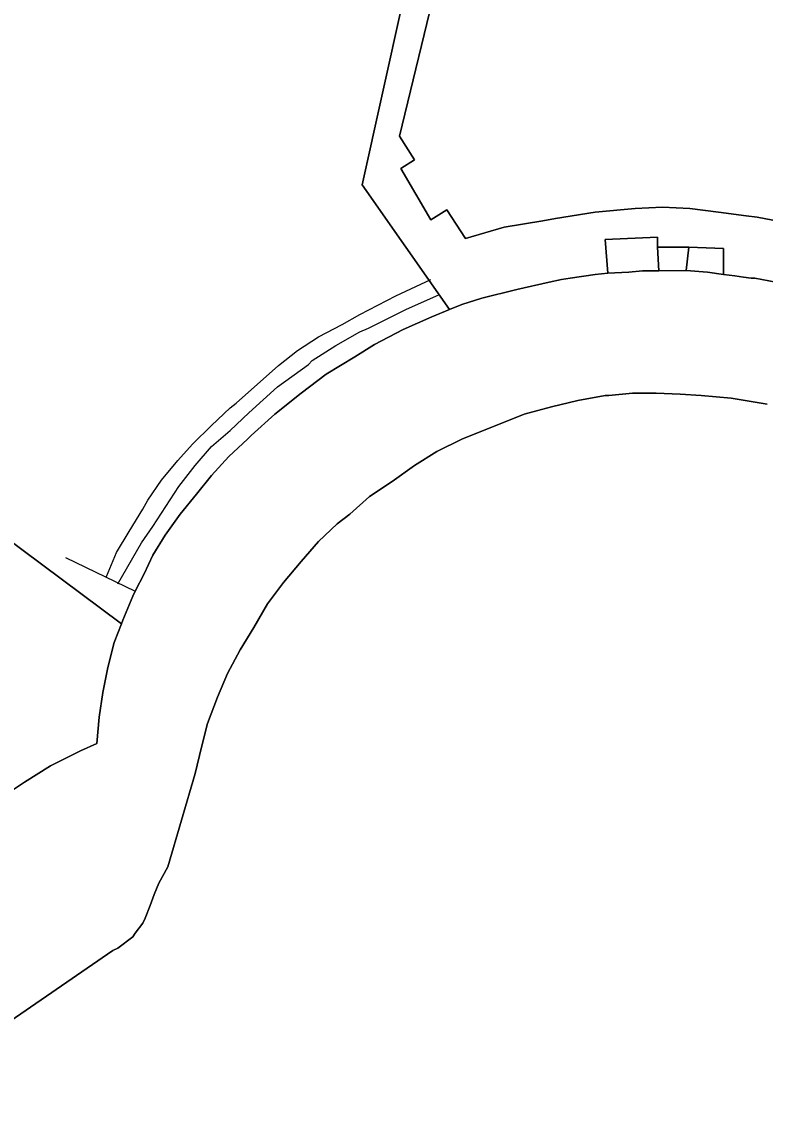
# Model space of a CAD drawing. Extents: x 529240 to 530363, y 179600 to 180767.
# Drawn here: x 529918.65 to 529948.46, y 180277.86 to 180321.73 of the extents above; entities that cross this region are included whole.
import ezdxf

# ---------------------------------------------------------------- set-up
doc = ezdxf.new("R2010")
doc.units = 0
for name, color, linetype in [('Building', 7, 'Continuous'), ('General surface', 7, 'Continuous'), ('Natural environment', 7, 'Continuous'), ('Path', 7, 'Continuous'), ('Road Or Track', 7, 'Continuous'), ('Unclassified', 7, 'Continuous')]:
    doc.layers.add(name, color=color, linetype=linetype)

msp = doc.modelspace()

# ---------------------------------------------------------------- linework, layer by layer
at = {"layer": 'Building'}
for points in [[(529939.95, 180342.5), (529933.8, 180317.15), (529934.4, 180316.2), (529933.85, 180315.85), (529935.05, 180313.8), (529935.7, 180314.2), (529936.45, 180313.05), (529938, 180313.5), (529939.55, 180313.75), (529940.05, 180313.85), (529941.65, 180314.1), (529943.25, 180314.25), (529944.35, 180314.3), (529945.45, 180314.25), (529946.6, 180314.1), (529947.7, 180313.95), (529948.15, 180313.9), (529949.75, 180313.6), (529951.3, 180313.25), (529952.65, 180312.85), (529953.3, 180311.6), (529954.25, 180312.25), (529966.25, 180320.75), (529967.25, 180321.95)], [(529939.95, 180342.5), (529933.8, 180317.15), (529934.4, 180316.2), (529933.85, 180315.85), (529935.05, 180313.8), (529935.7, 180314.2), (529936.45, 180313.05), (529938, 180313.5), (529939.55, 180313.75), (529940.05, 180313.85), (529941.65, 180314.1), (529943.25, 180314.25), (529944.35, 180314.3), (529945.45, 180314.25), (529946.6, 180314.1), (529947.7, 180313.95), (529948.15, 180313.9), (529949.75, 180313.6), (529951.3, 180313.25), (529952.65, 180312.85), (529953.3, 180311.6)]]:
    msp.add_lwpolyline(points, dxfattribs=at)
at = {"layer": 'General surface'}
for points in [[(529949.75, 180313.6), (529948.15, 180313.9), (529947.7, 180313.95), (529946.6, 180314.1), (529945.45, 180314.25), (529944.35, 180314.3), (529943.25, 180314.25), (529941.65, 180314.1), (529940.05, 180313.85), (529939.55, 180313.75), (529938, 180313.5), (529936.45, 180313.05), (529935.7, 180314.2), (529935.05, 180313.8), (529933.85, 180315.85), (529934.4, 180316.2), (529933.8, 180317.15), (529939.95, 180342.5)], [(529906.8, 180309.4), (529922.65, 180297.6), (529922.7, 180297.75), (529923.1, 180298.7), (529923.2, 180298.9), (529923.55, 180299.6), (529923.9, 180300.35), (529924.4, 180301.15), (529925, 180302), (529925.65, 180302.8), (529926.25, 180303.55), (529926.95, 180304.3), (529927.7, 180305), (529927.85, 180305.15), (529928.8, 180306), (529929.85, 180306.85), (529930.85, 180307.6), (529932, 180308.3), (529932.8, 180308.8), (529933.95, 180309.4), (529935.1, 180309.9), (529935.8, 180310.2), (529932.3, 180315.2), (529935.54, 180329.79)], [(529935.54, 180329.79), (529932.3, 180315.2), (529935.8, 180310.2), (529936.3, 180310.4), (529937.1, 180310.65), (529938.5, 180311), (529939.8, 180311.3), (529940.3, 180311.4), (529940.65, 180311.45), (529941.65, 180311.6), (529942.15, 180311.65), (529942.05, 180313), (529944.15, 180313.1), (529944.15, 180312.7), (529945.4, 180312.7), (529946.8, 180312.65), (529946.8, 180311.6), (529947.25, 180311.55), (529947.6, 180311.5), (529947.9, 180311.45), (529948.05, 180311.45), (529948.9, 180311.3)], [(529906.8, 180309.4), (529922.65, 180297.6)]]:
    msp.add_lwpolyline(points, dxfattribs=at)
for points in [[(529944.2, 180311.75), (529944.15, 180312.7), (529944.15, 180313.1), (529942.05, 180313), (529942.15, 180311.65), (529943, 180311.7), (529943.55, 180311.75)], [(529945.4, 180312.7), (529944.15, 180312.7), (529944.2, 180311.75), (529945.3, 180311.76)], [(529945.3, 180311.76), (529946.15, 180311.7), (529946.8, 180311.6), (529946.8, 180312.65), (529945.4, 180312.7)]]:
    msp.add_lwpolyline(points, close=True, dxfattribs=at)
at = {"layer": 'Natural environment'}
msp.add_lwpolyline([(529917.7, 180290.55), (529918.75, 180291.25), (529919.8, 180291.9), (529921, 180292.5), (529921.65, 180292.8), (529921.75, 180293.85), (529921.9, 180294.85), (529922.1, 180295.85), (529922.35, 180296.85), (529922.65, 180297.6), (529906.8, 180309.4)], dxfattribs=at)
at = {"layer": 'Path'}
for points in [[(529948.9, 180311.3), (529948.05, 180311.45), (529947.9, 180311.45), (529947.6, 180311.5), (529947.25, 180311.55), (529946.8, 180311.6), (529946.15, 180311.7), (529945.3, 180311.76), (529944.2, 180311.75), (529943.55, 180311.75), (529943, 180311.7), (529942.15, 180311.65), (529941.65, 180311.6), (529940.65, 180311.45), (529940.3, 180311.4), (529939.8, 180311.3), (529938.5, 180311), (529937.1, 180310.65), (529936.3, 180310.4), (529935.8, 180310.2), (529935.1, 180309.9), (529933.95, 180309.4), (529932.8, 180308.8), (529932, 180308.3), (529930.85, 180307.6), (529929.85, 180306.85), (529928.8, 180306), (529927.85, 180305.15), (529927.7, 180305), (529926.95, 180304.3), (529926.25, 180303.55), (529925.65, 180302.8), (529925, 180302), (529924.4, 180301.15), (529923.9, 180300.35), (529923.55, 180299.6), (529923.2, 180298.9), (529923.1, 180298.7), (529922.7, 180297.75), (529922.65, 180297.6), (529922.35, 180296.85), (529922.1, 180295.85), (529921.9, 180294.85), (529921.75, 180293.85), (529921.65, 180292.8), (529921, 180292.5), (529919.8, 180291.9), (529918.75, 180291.25), (529917.7, 180290.55)], [(529912.63, 180277.86), (529922.3, 180284.5), (529922.5, 180284.6), (529923.1, 180285.05), (529923.2, 180285.2), (529923.5, 180285.6), (529923.6, 180285.8), (529923.8, 180286.3), (529923.95, 180286.75), (529924.15, 180287.2), (529924.5, 180287.85), (529925.6, 180291.6), (529925.85, 180292.65), (529926.1, 180293.6), (529926.5, 180294.65), (529926.9, 180295.6), (529927.4, 180296.55), (529927.95, 180297.45), (529928.5, 180298.4), (529929.15, 180299.25), (529929.85, 180300.1), (529930.55, 180300.9), (529931.3, 180301.6), (529931.8, 180302), (529932.6, 180302.7), (529933.5, 180303.3), (529934.4, 180303.95), (529935.3, 180304.5), (529936.3, 180305), (529938.8, 180306), (529939.9, 180306.3), (529940.95, 180306.55), (529942.05, 180306.75), (529942.2, 180306.75), (529943.15, 180306.85), (529944.1, 180306.85), (529945.05, 180306.8), (529945.9, 180306.75), (529947.1, 180306.65), (529948.3, 180306.45), (529948.55, 180306.4)]]:
    msp.add_lwpolyline(points, dxfattribs=at)
at = {"layer": 'Road Or Track'}
for points in [[(529948.55, 180306.4), (529948.3, 180306.45), (529947.1, 180306.65), (529945.9, 180306.75), (529945.05, 180306.8), (529944.1, 180306.85), (529943.15, 180306.85), (529942.2, 180306.75), (529942.05, 180306.75), (529940.95, 180306.55), (529939.9, 180306.3), (529938.8, 180306), (529936.3, 180305), (529935.3, 180304.5), (529934.4, 180303.95), (529933.5, 180303.3), (529932.6, 180302.7), (529931.8, 180302), (529931.3, 180301.6), (529930.55, 180300.9), (529929.85, 180300.1), (529929.15, 180299.25), (529928.5, 180298.4), (529927.95, 180297.45), (529927.4, 180296.55), (529926.9, 180295.6), (529926.5, 180294.65), (529926.1, 180293.6), (529925.85, 180292.65), (529925.6, 180291.6), (529924.5, 180287.85), (529924.15, 180287.2), (529923.95, 180286.75), (529923.8, 180286.3), (529923.6, 180285.8), (529923.5, 180285.6), (529923.2, 180285.2), (529923.1, 180285.05), (529922.5, 180284.6), (529922.3, 180284.5), (529912.63, 180277.86)], [(529912.63, 180277.86), (529922.3, 180284.5), (529922.5, 180284.6), (529923.1, 180285.05), (529923.2, 180285.2), (529923.5, 180285.6), (529923.6, 180285.8), (529923.8, 180286.3), (529923.95, 180286.75), (529924.15, 180287.2), (529924.5, 180287.85), (529925.6, 180291.6), (529925.85, 180292.65), (529926.1, 180293.6), (529926.5, 180294.65), (529926.9, 180295.6), (529927.4, 180296.55), (529927.95, 180297.45), (529928.5, 180298.4), (529929.15, 180299.25), (529929.85, 180300.1), (529930.55, 180300.9), (529931.3, 180301.6), (529931.8, 180302), (529932.6, 180302.7), (529933.5, 180303.3), (529934.4, 180303.95), (529935.3, 180304.5), (529936.3, 180305), (529938.8, 180306), (529939.9, 180306.3), (529940.95, 180306.55), (529942.05, 180306.75), (529942.2, 180306.75), (529943.15, 180306.85), (529944.1, 180306.85), (529945.05, 180306.8), (529945.9, 180306.75), (529947.1, 180306.65), (529948.3, 180306.45), (529948.55, 180306.4)]]:
    msp.add_lwpolyline(points, dxfattribs=at)
at = {"layer": 'Unclassified'}
for points in [[(529936.1, 180332.3), (529935.54, 180329.79), (529932.3, 180315.2), (529935.8, 180310.2)], [(529942.15, 180311.65), (529942.05, 180313), (529944.15, 180313.1), (529944.15, 180312.7)], [(529944.15, 180312.7), (529944.2, 180311.75)], [(529944.15, 180312.7), (529945.4, 180312.7)], [(529945.4, 180312.7), (529945.3, 180311.76)], [(529945.4, 180312.7), (529946.8, 180312.65), (529946.8, 180311.6)], [(529935.8, 180310.2), (529936.3, 180310.4), (529937.1, 180310.65), (529938.5, 180311), (529939.8, 180311.3), (529940.3, 180311.4), (529940.65, 180311.45), (529941.65, 180311.6)], [(529941.65, 180311.6), (529942.15, 180311.65)], [(529942.15, 180311.65), (529943, 180311.7), (529943.55, 180311.75), (529944.2, 180311.75)], [(529944.2, 180311.75), (529945.3, 180311.76)], [(529945.3, 180311.76), (529946.15, 180311.7), (529946.8, 180311.6)], [(529946.8, 180311.6), (529947.25, 180311.55), (529947.6, 180311.5), (529947.9, 180311.45), (529948.05, 180311.45), (529948.9, 180311.3), (529950.1, 180311), (529951.3, 180310.65), (529951.8, 180310.5), (529953.3, 180311.6)], [(529922.05, 180299.5), (529922.45, 180300.45), (529922.95, 180301.3), (529923.5, 180302.2), (529923.7, 180302.55), (529924.25, 180303.35), (529924.9, 180304.15), (529925.5, 180304.8), (529926.25, 180305.55), (529927, 180306.25), (529927.25, 180306.45), (529928.95, 180307.95), (529929.7, 180308.55), (529930.55, 180309.1), (529931.5, 180309.6), (529932.2, 180310), (529933.65, 180310.75), (529935.05, 180311.4)], [(529922.5, 180299.2), (529923.45, 180300.85), (529923.9, 180301.5), (529924.95, 180303.1), (529925.6, 180303.95), (529926.25, 180304.7), (529927, 180305.35), (529927.75, 180306.05), (529928.9, 180307.1), (529930.15, 180308), (529930.3, 180308.15), (529931.25, 180308.75), (529932.2, 180309.3), (529932.55, 180309.45), (529934.05, 180310.2), (529935.4, 180310.8)], [(529923.2, 180298.9), (529923.55, 180299.6), (529923.9, 180300.35), (529924.4, 180301.15), (529925, 180302), (529925.65, 180302.8), (529926.25, 180303.55), (529926.95, 180304.3), (529927.7, 180305), (529927.85, 180305.15), (529928.8, 180306), (529929.85, 180306.85), (529930.85, 180307.6), (529932, 180308.3), (529932.8, 180308.8), (529933.95, 180309.4), (529935.1, 180309.9), (529935.8, 180310.2)], [(529920.4, 180300.25), (529923.2, 180298.9)], [(529922.65, 180297.6), (529922.7, 180297.75), (529923.1, 180298.7), (529923.2, 180298.9)], [(529914.5, 180287.85), (529915.45, 180288.7), (529916.35, 180289.55), (529916.7, 180289.8), (529917.7, 180290.55), (529918.75, 180291.25), (529919.8, 180291.9), (529921, 180292.5), (529921.65, 180292.8), (529921.75, 180293.85), (529921.9, 180294.85), (529922.1, 180295.85), (529922.35, 180296.85), (529922.65, 180297.6)]]:
    msp.add_lwpolyline(points, dxfattribs=at)

doc.saveas('drawing.dxf')
